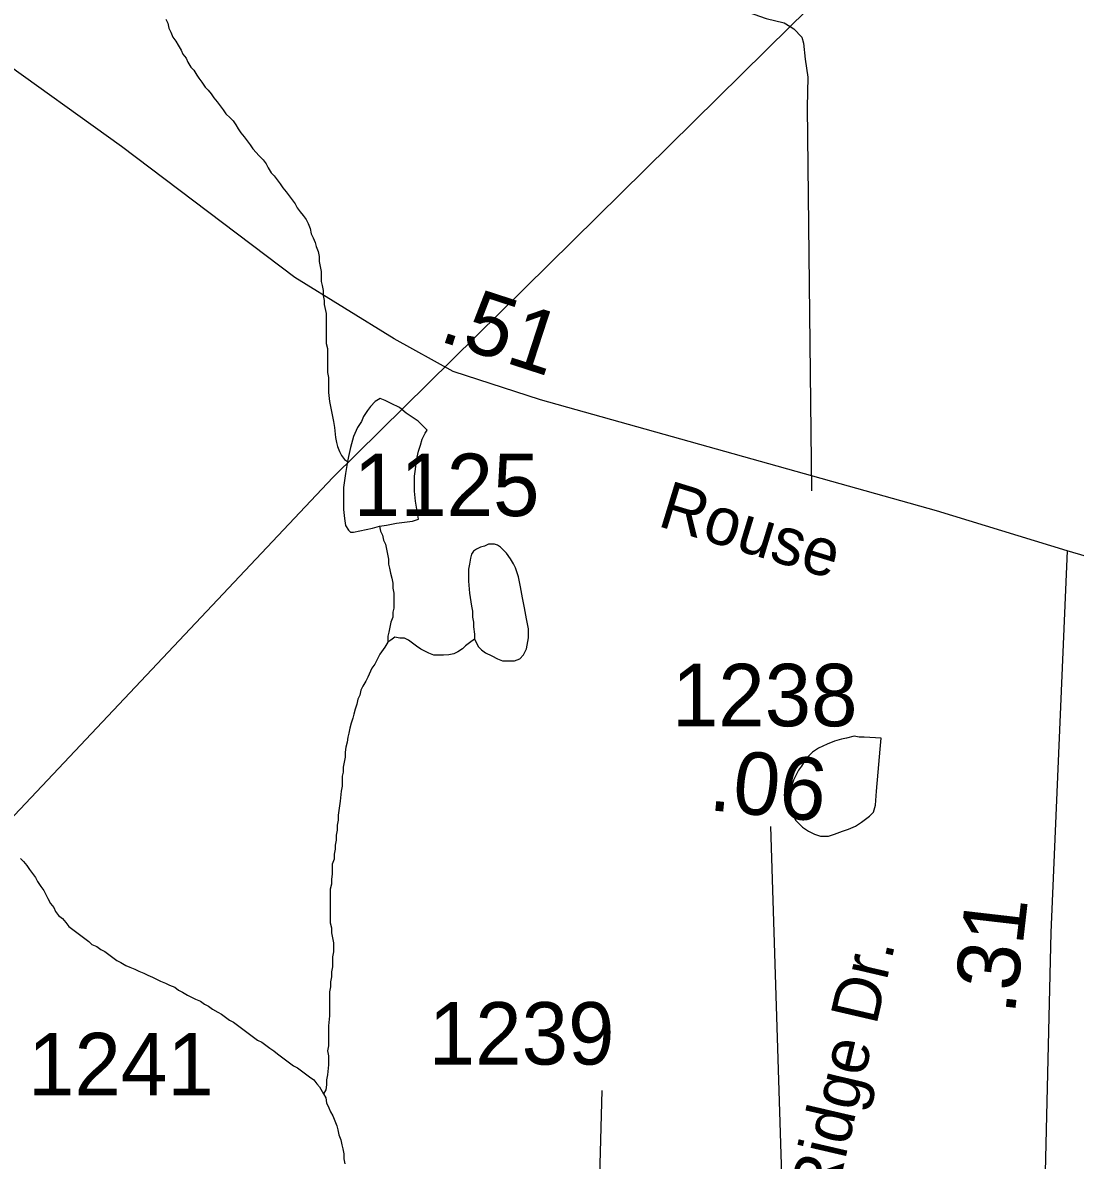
# Model space of a CAD drawing. Extents: x 2001466 to 2224147, y 644118 to 847247.
# Drawn here: x 2041017 to 2043124, y 676608 to 678885 of the extents above; entities that cross this region are included whole.
import ezdxf

# ---------------------------------------------------------------- set-up
doc = ezdxf.new("R2010")
doc.units = 0
for name, color, linetype in [('Exist Hydrographic Misc Water Feature', 7, 'Continuous'), ('Exist Road Non-System Type 51', 7, 'Continuous'), ('Exist Road Secondary Mileage Hundredths English Label', 7, 'Continuous'), ('Exist Road Secondary Type 51 Attributed', 7, 'Continuous'), ('Exist Road Secondary Type 51 Label', 7, 'Continuous'), ('Exist Road Secondary Type 51 Number Label', 7, 'Continuous'), ('Exist Utilities Electrical Transmission Line', 7, 'Continuous')]:
    doc.layers.add(name, color=color, linetype=linetype)

msp = doc.modelspace()

# ---------------------------------------------------------------- linework, layer by layer
at = {"layer": 'Exist Hydrographic Misc Water Feature'}
for points in [[(2041303.5, 678892.1), (2041307.4, 678884.1), (2041309.5, 678874.1), (2041313.6, 678866.1), (2041317.5, 678856.1), (2041323.4, 678848.1), (2041327.7, 678840.1), (2041333.7, 678830.2), (2041337.6, 678822.2), (2041343.7, 678814.2), (2041347.6, 678806.2), (2041353.6, 678796.2), (2041359.7, 678790.2), (2041365.7, 678780.2), (2041369.6, 678774.2), (2041375.7, 678766.2), (2041381.9, 678756.2), (2041387.8, 678750.2), (2041393.8, 678742.3), (2041399.7, 678734.3), (2041405.9, 678726.3), (2041411.8, 678718.3), (2041417.8, 678710.3), (2041423.7, 678702.4), (2041431.9, 678694.4), (2041437.8, 678688.4), (2041443.8, 678680.4), (2041447.9, 678672.4), (2041453.8, 678664.4), (2041460, 678656.4), (2041465.9, 678648.4), (2041471.9, 678640.4), (2041477.8, 678632.4), (2041489.9, 678618.5), (2041497.9, 678610.5), (2041504.1, 678602.5), (2041508, 678594.5), (2041513.9, 678584.5), (2041520.1, 678578.6), (2041526, 678570.6), (2041532, 678562.6), (2041537.9, 678554.6), (2041544.1, 678546.6), (2041550.2, 678538.6), (2041556.2, 678530.6), (2041562.1, 678522.6), (2041566.2, 678514.6), (2041572.2, 678506.6), (2041578.1, 678498.7), (2041584, 678490.7), (2041588.1, 678482.7), (2041592.3, 678472.7), (2041594.3, 678462.6), (2041598.2, 678454.6), (2041602.3, 678444.7), (2041604.3, 678436.7), (2041608.2, 678426.7), (2041610.3, 678416.7), (2041610.3, 678406.7), (2041612.3, 678396.7), (2041614.4, 678386.7), (2041614.4, 678376.7), (2041614.4, 678366.7), (2041616.4, 678358.7), (2041618.3, 678348.7), (2041618.3, 678338.7)], [(2041618.3, 678338.7), (2041620.5, 678328.7), (2041620.5, 678320.8), (2041624.4, 678302.8)], [(2041624.4, 678302.8), (2041624.4, 678292.8), (2041624.4, 678282.8), (2041624.4, 678272.8), (2041624.6, 678262.8), (2041624.6, 678252.8), (2041624.6, 678242.8), (2041626.7, 678232.8), (2041626.7, 678224.8), (2041626.7, 678214.8), (2041626.7, 678204.8), (2041626.7, 678194.8), (2041626.7, 678184.8), (2041628.7, 678174.8), (2041628.7, 678164.8), (2041628.7, 678154.8), (2041628.7, 678144.8), (2041630.8, 678126.8), (2041632.9, 678116.8), (2041634.9, 678106.8), (2041637, 678096.8), (2041638.8, 678086.8), (2041640.8, 678074.8), (2041642.9, 678054.8), (2041644.9, 678044.9), (2041647, 678036.9), (2041650.9, 678026.9), (2041655, 678018.9), (2041660.9, 678010.9), (2041667.1, 678006.9)], [(2041731.3, 677877.1), (2041745.2, 677879.1), (2041765.3, 677883.1), (2041781.3, 677885.1), (2041797.3, 677887.2), (2041809.2, 677891.2), (2041803, 677927.2), (2041801.2, 677947.2), (2041801.2, 677961.2), (2041801.2, 677977.2), (2041803, 677991.2), (2041805.1, 678009.2), (2041809, 678027.2), (2041813.1, 678039.2), (2041816.8, 678051.2), (2041822.9, 678063.2), (2041826.8, 678069.2), (2041808.8, 678087.2), (2041784.8, 678103.1), (2041770.9, 678115), (2041754.7, 678123), (2041742.8, 678129), (2041732.7, 678133), (2041722.7, 678127), (2041712.8, 678117), (2041706.9, 678108.9), (2041698.9, 678096.9), (2041694.8, 678086.9), (2041686.8, 678074.9), (2041679, 678056.9), (2041673, 678034.9), (2041668.9, 678016.9), (2041667.1, 678006.9)], [(2041667.1, 678006.9), (2041665, 677994.9), (2041663.2, 677982.9), (2041661.1, 677968.9), (2041659.1, 677954.8), (2041659.1, 677940.9), (2041659.1, 677926.9), (2041659.3, 677910.9), (2041661.1, 677892.9), (2041663.2, 677878.9), (2041669.1, 677868.9), (2041673.2, 677864.9), (2041679.2, 677864.9), (2041717.3, 677873), (2041731.3, 677877.1)], [(2041731.3, 677877.1), (2041733.3, 677867.1), (2041737.2, 677859), (2041739.3, 677849), (2041743.4, 677841), (2041745.4, 677831), (2041747.3, 677821), (2041749.3, 677811.1), (2041749.3, 677801.1), (2041751.4, 677793.1), (2041753.4, 677783.1), (2041755.5, 677773.1), (2041757.5, 677763.1), (2041757.5, 677753.1), (2041759.6, 677743.1), (2041759.6, 677733.1), (2041759.6, 677723.1), (2041759.6, 677713.1), (2041757.5, 677705.1), (2041757.5, 677695.1), (2041753.6, 677685.1), (2041751.6, 677675.1), (2041749.5, 677665.1), (2041747.7, 677657.1), (2041747.7, 677645.1)], [(2041921.6, 677651.4), (2041929.6, 677635.4), (2041935.5, 677629.4), (2041943.7, 677623.5), (2041955.8, 677617.5), (2041967.7, 677611.5), (2041977.7, 677607.5), (2041989.6, 677607.5), (2042001.7, 677607.5), (2042011.8, 677611.6), (2042019.6, 677619.6), (2042025.5, 677631.6), (2042029.6, 677653.6), (2042029.6, 677671.6), (2042025.5, 677691.6), (2042021.4, 677713.6), (2042017.5, 677733.6), (2042013.4, 677755.6), (2042009.3, 677775.6), (2042003.4, 677793.6), (2041999.3, 677801.6), (2041993.3, 677811.6), (2041985.3, 677823.5), (2041979.2, 677829.5), (2041973.2, 677835.5), (2041967.3, 677839.5), (2041961.1, 677841.5), (2041955.2, 677841.4), (2041949.2, 677841.4), (2041941.2, 677837.4), (2041933.3, 677835.4), (2041925.3, 677831.4), (2041919.3, 677827.3), (2041915.4, 677821.3), (2041913.4, 677813.3), (2041911.3, 677801.4), (2041909.3, 677791.4), (2041909.3, 677777.4), (2041909.3, 677767.4), (2041911.5, 677743.4), (2041915.4, 677717.4), (2041917.5, 677707.4), (2041917.5, 677695.4), (2041919.5, 677685.4), (2041919.5, 677675.5), (2041921.6, 677661.4), (2041921.6, 677651.4)], [(2041921.6, 677651.4), (2041911.5, 677643.4), (2041903.5, 677637.4), (2041897.6, 677631.4), (2041887.7, 677625.4), (2041879.7, 677621.4), (2041869.7, 677619.4), (2041859.6, 677619.3), (2041849.8, 677619.3), (2041839.7, 677619.3), (2041829.7, 677623.2), (2041821.7, 677627.2), (2041813.7, 677631.2), (2041805.5, 677637.3), (2041797.5, 677643.2), (2041789.5, 677649.2), (2041781.5, 677653.2), (2041771.7, 677653.2), (2041761.6, 677655.1), (2041753.6, 677649.1), (2041747.7, 677645.1)], [(2041747.7, 677645.1), (2041741.7, 677635.1), (2041731.7, 677621.1), (2041721.6, 677601.1), (2041715.7, 677593.1), (2041707.9, 677575), (2041703.8, 677567), (2041697.9, 677557), (2041694, 677549), (2041691.9, 677539), (2041687.8, 677531), (2041685.8, 677521), (2041682.1, 677511), (2041680, 677501), (2041678, 677493), (2041674.1, 677483), (2041672, 677473), (2041670, 677463), (2041667.9, 677455), (2041666.1, 677445), (2041664, 677435), (2041662.2, 677425), (2041662.2, 677415), (2041660.1, 677405), (2041658.1, 677395), (2041658.1, 677385), (2041656.2, 677377), (2041656.2, 677367), (2041656.2, 677357), (2041654.2, 677347), (2041652.1, 677327), (2041648.4, 677299), (2041648.4, 677289), (2041646.4, 677279), (2041646.4, 677269), (2041644.3, 677259), (2041644.3, 677249), (2041642.5, 677239), (2041642.5, 677231), (2041640.4, 677221), (2041640.4, 677211), (2041636.5, 677201), (2041636.5, 677191), (2041636.5, 677181), (2041634.7, 677171), (2041634.7, 677161), (2041632.6, 677151), (2041632.6, 677141), (2041632.6, 677131), (2041632.6, 677123), (2041632.6, 677113), (2041632.6, 677103), (2041632.6, 677093), (2041632.6, 677083), (2041634.7, 677073), (2041634.7, 677063), (2041636.7, 677053), (2041638.8, 677043), (2041638.8, 677035), (2041638.8, 677025), (2041636.7, 677015), (2041636.7, 677005), (2041636.7, 676995), (2041634.9, 676985), (2041634.9, 676975), (2041633.1, 676965), (2041633.1, 676955), (2041631, 676945), (2041631, 676935), (2041631, 676927), (2041631, 676917), (2041631, 676907), (2041631, 676897), (2041629.2, 676877), (2041629.2, 676867), (2041629.2, 676857), (2041629.2, 676837), (2041627.1, 676827), (2041629.2, 676817.1), (2041629.2, 676807.1), (2041629.2, 676799.1), (2041627.1, 676779.1), (2041625.3, 676769.1), (2041625.3, 676759), (2041623.4, 676749), (2041619.3, 676741)], [(2042627.8, 677440.8), (2042609.9, 677432.8), (2042598, 677424.7), (2042590, 677416.7), (2042582, 677406.7), (2042575.9, 677396.7), (2042569.9, 677388.7), (2042566, 677380.7), (2042559.9, 677368.6), (2042556, 677356.6), (2042554.1, 677344.7), (2042554.1, 677332.6), (2042554.1, 677320.6), (2042556, 677310.7), (2042558, 677302.7), (2042564.2, 677288.7), (2042572.2, 677280.7), (2042578.1, 677274.7), (2042590.2, 677266.7), (2042602.1, 677260.7), (2042614.2, 677256.7), (2042630.2, 677256.8), (2042642.1, 677260.8), (2042658.1, 677266.9), (2042670.2, 677270.9), (2042684.2, 677276.9), (2042696, 677284.9), (2042712, 677296.9), (2042720, 677304.9), (2042724.1, 677319), (2042726.2, 677347), (2042729.9, 677384.9), (2042733.8, 677430.9), (2042735.8, 677452.9), (2042701.8, 677454.9), (2042691.9, 677454.9), (2042681.9, 677456.9), (2042665.9, 677452.8), (2042655.9, 677450.8), (2042641.9, 677446.8), (2042627.8, 677440.8)], [(2041012.6, 677211.8), (2041018.5, 677205.8), (2041024.7, 677197.8), (2041030.6, 677189.8), (2041036.6, 677181.8), (2041042.5, 677173.8), (2041046.6, 677165.9), (2041052.8, 677155.9), (2041058.7, 677147.9), (2041062.8, 677139.9), (2041066.7, 677131.9), (2041072.6, 677122), (2041078.8, 677114), (2041082.7, 677106), (2041088.6, 677098), (2041096.6, 677092), (2041102.8, 677084), (2041108.9, 677076), (2041116.9, 677070), (2041124.9, 677064), (2041132.9, 677058), (2041140.9, 677052.1), (2041148.9, 677046.1), (2041154.9, 677040.1), (2041164.9, 677036.1), (2041172.9, 677030.2), (2041180.9, 677026.2), (2041188.9, 677020.2), (2041196.9, 677014.2), (2041204.9, 677008.2), (2041212.9, 677004.2), (2041223, 676998.2), (2041230.9, 676994.3), (2041241, 676990.3), (2041249, 676986.3), (2041259, 676982.3), (2041267, 676978.3), (2041276.9, 676974.3), (2041284.9, 676970.3), (2041292.9, 676966.3), (2041302.9, 676962.4), (2041310.9, 676958.4), (2041321, 676954.4), (2041329, 676948.5), (2041337, 676944.5), (2041347, 676938.5), (2041355, 676934.5), (2041363, 676930.5), (2041373, 676926.5), (2041381, 676920.6), (2041389, 676916.6), (2041397, 676910.6), (2041407.1, 676904.6), (2041415.1, 676900.6), (2041423.1, 676894.6), (2041431.1, 676888.7), (2041439.1, 676884.7), (2041447.1, 676878.7), (2041455.1, 676872.7), (2041463.1, 676866.7), (2041471.1, 676860.7), (2041479.1, 676854.7), (2041487.1, 676848.7), (2041495.3, 676844.8), (2041503.3, 676838.8), (2041511.3, 676832.8), (2041519.3, 676826.8), (2041527.2, 676820.8), (2041535.2, 676814.8), (2041543.2, 676808.8), (2041551.2, 676802.9), (2041559.2, 676796.9), (2041567.2, 676792.9), (2041575.2, 676786.9), (2041583.2, 676780.9), (2041591.2, 676775), (2041599.4, 676769), (2041605.4, 676761), (2041611.3, 676755), (2041619.3, 676741)], [(2041619.3, 676741), (2041623.4, 676733), (2041625.3, 676723), (2041629.4, 676713), (2041633.3, 676705), (2041637.4, 676697), (2041641.5, 676687), (2041645.4, 676677.1), (2041647.4, 676669.1), (2041649.5, 676659.1), (2041653.4, 676649.1), (2041655.4, 676639.1), (2041657.5, 676631.1), (2041659.5, 676621.1), (2041659.5, 676611.1), (2041661.6, 676601.1)]]:
    msp.add_lwpolyline(points, dxfattribs=at)
at = {"layer": 'Exist Road Non-System Type 51'}
for points in [[(2042181.4, 679976.2), (2042184.1, 679914.1), (2042203.6, 679791.7), (2042239.7, 679499), (2042274.5, 679246.3), (2042302.5, 679047.7), (2042304, 679021.7), (2042311.4, 678995.5), (2042321.1, 678977.3), (2042328.8, 678967.2), (2042346.6, 678952.8), (2042368.3, 678940.4), (2042392, 678925.9), (2042427.8, 678917.2), (2042469.6, 678906.3), (2042505.3, 678893.6), (2042541.2, 678884.9), (2042553.4, 678877.2)], [(2042553.4, 678877.2), (2042560.9, 678872.5), (2042576.6, 678856.2), (2042580.3, 678844.1), (2042583.7, 678812), (2042589, 678775.9), (2042587.7, 678715.9), (2042596.1, 677947.8)]]:
    msp.add_lwpolyline(points, dxfattribs=at)
at = {"layer": 'Exist Road Secondary Type 51 Attributed'}
for points in [[(2043108.3, 677828), (2042846.4, 677908.2), (2042053.6, 678130), (2041878.4, 678187), (2041760.2, 678252.5), (2041561.7, 678375.1), (2041214.4, 678637), (2040961.1, 678818.7), (2040729.4, 678974)], [(2043108.3, 677828), (2043075.2, 677063.8), (2043054.6, 676189.1)], [(2046282.6, 675627.7), (2046203.9, 675670.6), (2044328.5, 676668), (2043917.8, 676900.4), (2043829.2, 676968), (2043789.1, 677039.9), (2043734.2, 677223.7), (2043704.6, 677396.9), (2043652.9, 677538.4), (2043576.9, 677627.2), (2043486.1, 677694.8), (2043338.3, 677760.3), (2043108.3, 677828)], [(2042167.3, 676274.3), (2042170.4, 676501.7), (2042176.8, 676748)]]:
    msp.add_lwpolyline(points, dxfattribs=at)
at = {"layer": 'Exist Road Secondary Type 51 Number Label'}
msp.add_line((2042538.8, 676502.7), (2042514.6, 677275.9), dxfattribs=at)
at = {"layer": 'Exist Utilities Electrical Transmission Line'}
for p, q in [((2042995.1, 679312.4), (2042553.4, 678877.2)), ((2042553.4, 678877.2), (2041828.3, 678162.7))]:
    msp.add_line(p, q, dxfattribs=at)
msp.add_lwpolyline([(2041828.3, 678162.7), (2041637.6, 677974.8), (2040780.1, 677066.2), (2040310.1, 676642.5)], dxfattribs=at)

# ---------------------------------------------------------------- texts
at = {"layer": 'Exist Road Secondary Mileage Hundredths English Label'}
for s, rotation, p in [('.51', 341.9685, (2041847.6, 678248.8)), ('.06', 354.1601, (2042388.3, 677309.2)), ('.31', 83.3995, (2043002.9, 676898))]:
    msp.add_text(s, height=125, rotation=rotation, dxfattribs=at).set_placement(p)
at = {"layer": 'Exist Road Secondary Type 51 Label'}
for s, rotation, p in [('Rouse', 343.017, (2042285.6, 677878.3)), ('N. Deer Ridge Dr.', 76.9214, (2042535.7, 676058.2))]:
    msp.add_text(s, height=95, rotation=rotation, dxfattribs=at).set_placement(p)
at = {"layer": 'Exist Road Secondary Type 51 Number Label'}
for s, p in [('1125', (2041679.6, 677897.4)), ('1238', (2042316.5, 677476.7)), ('1239', (2041829.8, 676799.6)), ('1241', (2041027.4, 676738.1))]:
    msp.add_text(s, height=125, dxfattribs=at).set_placement(p)

doc.saveas('drawing.dxf')
